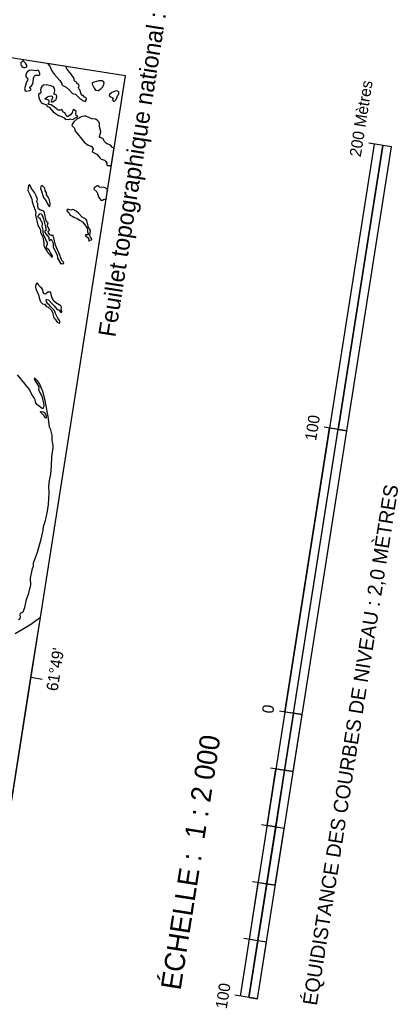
# Model space of a CAD drawing. Extents: x 282461 to 284471, y 5554090 to 5557646.
# Drawn here: x 283546.8 to 283678.4, y 5557113.5 to 5557457.3 of the extents above; entities that cross this region are included whole.
import ezdxf

# ---------------------------------------------------------------- set-up
doc = ezdxf.new("R2010")
doc.units = 0
doc.layers.add('Niveau 63', color=7, linetype='Continuous')

msp = doc.modelspace()

# ---------------------------------------------------------------- linework, layer by layer
at = {"layer": 'Niveau 63'}
msp.add_line((283550.64, 5557228.63), (283554.59, 5557228), dxfattribs=at)
for points in [[(283533.82, 5557121.7), (283583.55, 5557437.81), (283346.46, 5557475.1), (283296.74, 5557158.99)], [(283547.1, 5557441.84), (283547.25, 5557441.46), (283547.57, 5557440.98), (283548.09, 5557440.69), (283548.46, 5557440.72), (283548.9, 5557440.85), (283549.24, 5557441.11), (283549.26, 5557441.57), (283548.73, 5557442.25), (283547.94, 5557443.03), (283547.83, 5557443.06), (283547.17, 5557442.38)], [(283548.99, 5557432.53), (283550.27, 5557432.74), (283550.58, 5557432.97), (283550.61, 5557433.27), (283550.26, 5557433.53), (283550.3, 5557433.93), (283550.97, 5557434.46), (283551.37, 5557435.47), (283551.58, 5557436.98), (283551.75, 5557437.62), (283551.91, 5557437.8), (283552.39, 5557438.05), (283553.45, 5557438.03), (283553.77, 5557438.23), (283553.79, 5557438.8), (283553.54, 5557439.25), (283553.38, 5557439.58), (283552.96, 5557439.74), (283552.38, 5557439.56), (283550.8, 5557439.84), (283550.07, 5557439.69), (283549.33, 5557439.1), (283548.9, 5557438.33), (283548.81, 5557437.54), (283549.53, 5557436.63), (283549.46, 5557436.24), (283549.09, 5557435.79), (283548.44, 5557433.35), (283548.65, 5557432.66)], [(283562.94, 5557441.05), (283556.35, 5557442.09), (283557.22, 5557441.17), (283557.93, 5557439.56), (283558.66, 5557438.43), (283560.67, 5557436.16), (283561.33, 5557435.12), (283561.4, 5557434.76), (283561.74, 5557434.42), (283562.88, 5557433.92), (283564.05, 5557432.87), (283564.94, 5557431.82), (283565.41, 5557431.61), (283566.16, 5557431.48), (283567.83, 5557429.69), (283569.11, 5557428.98), (283569.46, 5557428.92), (283569.59, 5557428.96), (283569.95, 5557429.58), (283569.93, 5557429.95), (283569.64, 5557430.23), (283569.21, 5557430.37), (283568.86, 5557431.02), (283568.36, 5557431.03), (283568, 5557431.78), (283567.61, 5557432.93), (283567.24, 5557433.34), (283567.2, 5557433.79), (283567.39, 5557434.39), (283567.24, 5557434.78), (283567.1, 5557434.92), (283566.82, 5557434.97), (283566.41, 5557435.72), (283565.97, 5557435.88), (283565.7, 5557436.23), (283565.69, 5557436.84), (283564.62, 5557438.38), (283564.03, 5557439.07), (283563.06, 5557440.51)], [(283566.8, 5557423.52), (283566.94, 5557423.6), (283566.85, 5557423.85), (283566.37, 5557423.98), (283566.3, 5557424.7), (283566.34, 5557425.43), (283565.67, 5557425.99), (283565.48, 5557426.07), (283565.2, 5557425.86), (283564.94, 5557424.95), (283564.45, 5557424.28), (283563.62, 5557423.73), (283563.22, 5557423.73), (283562.87, 5557424.06), (283562.78, 5557424.5), (283562.45, 5557425), (283561.96, 5557425.13), (283561.66, 5557425.69), (283561.55, 5557425.99), (283561.37, 5557426.09), (283560.81, 5557425.85), (283560.19, 5557425.9), (283559.69, 5557426.21), (283559.44, 5557426.46), (283557.68, 5557427.75), (283556.79, 5557427.89), (283556.67, 5557428.03), (283556.93, 5557428.48), (283557.03, 5557429.03), (283556.82, 5557429.32), (283556.49, 5557429.5), (283555.55, 5557429.73), (283555.58, 5557429.89), (283556.4, 5557430.49), (283556.96, 5557430.7), (283557.86, 5557430.82), (283558.06, 5557430.6), (283558.11, 5557430.19), (283557.66, 5557429.07), (283557.79, 5557428.82), (283558.12, 5557428.76), (283559.33, 5557429.5), (283559.55, 5557429.93), (283559.62, 5557430.71), (283559.42, 5557431.17), (283558.7, 5557431.5), (283558.76, 5557431.78), (283558.88, 5557431.92), (283558.94, 5557432.78), (283558.84, 5557433.41), (283558.43, 5557433.97), (283557.52, 5557434.37), (283555.94, 5557434.66), (283554.99, 5557434.58), (283554.41, 5557434.09), (283554.08, 5557433.55), (283554, 5557432.71), (283554.13, 5557432.27), (283554.04, 5557431.95), (283553.26, 5557431.36), (283553.33, 5557430.06), (283554.06, 5557428.73), (283554.24, 5557428.54), (283554.79, 5557428.18), (283555.84, 5557427.86), (283556.41, 5557427.18), (283557.03, 5557426.97), (283558.42, 5557425.29), (283559.91, 5557424.3), (283560.2, 5557424.02), (283561.3, 5557423.71), (283562.24, 5557423.17), (283562.66, 5557422.67), (283563.13, 5557422.75), (283563.82, 5557422.63), (283564.31, 5557422.81), (283565.07, 5557422.59)], [(283574.23, 5557436.04), (283572.66, 5557435.67), (283571.97, 5557435.36), (283571.98, 5557434.93), (283572.62, 5557433.54), (283573.13, 5557432.88), (283573.98, 5557432.73), (283574.92, 5557433.28), (283575.64, 5557433.97), (283576.01, 5557434.76), (283576.07, 5557435.5), (283575.82, 5557435.86), (283575.42, 5557436.09)], [(283580.27, 5557429.6), (283580.91, 5557431.05), (283581.15, 5557431.44), (283581.19, 5557432.1), (283580.91, 5557432.53), (283580.44, 5557432.61), (283578.78, 5557432.01), (283577.95, 5557431.37), (283577.79, 5557430.95), (283578.02, 5557430.6), (283578.9, 5557430.33), (283579.18, 5557429.95), (283579, 5557429.33), (283579.33, 5557428.99), (283579.75, 5557429.06)], [(283578.59, 5557406.3), (283579.64, 5557413.01), (283579.47, 5557412.87), (283579.2, 5557412.8), (283579.01, 5557412.87), (283578.34, 5557413.75), (283577.33, 5557414.01), (283576.75, 5557414.35), (283576.16, 5557415.07), (283575.79, 5557415.95), (283575.65, 5557416.07), (283574.74, 5557416.32), (283574.46, 5557416.68), (283574.83, 5557417.88), (283574.91, 5557418.42), (283574.43, 5557420.15), (283574.43, 5557421.2), (283574.2, 5557421.84), (283573.69, 5557422.39), (283573.05, 5557422.8), (283571.8, 5557422.89), (283569.74, 5557423.74), (283569.27, 5557423.83), (283568.44, 5557423.62), (283567.66, 5557423.28), (283567.51, 5557423.21), (283566.6, 5557422.74), (283565.57, 5557421.87), (283565.09, 5557421.17), (283564.87, 5557420.57), (283565.75, 5557419.62), (283565.96, 5557418.79), (283569.28, 5557414.65), (283570.53, 5557413.71), (283571.54, 5557413.41), (283572.26, 5557412.51), (283572.25, 5557412.29), (283572, 5557411.97), (283571.98, 5557411.55), (283572.6, 5557411.01), (283573.51, 5557410.56), (283574.6, 5557409.25), (283575.12, 5557408.86), (283576.28, 5557408.44), (283576.47, 5557408.21), (283576.55, 5557408.19), (283576.99, 5557407.6), (283576.98, 5557406.89), (283577.11, 5557406.69), (283578.09, 5557406.62)], [(283660.49, 5557314.35), (283676.03, 5557413.13), (283673.04, 5557413.6), (283657.5, 5557314.82)], [(283556.88, 5557381.02), (283557.02, 5557380.58), (283557.14, 5557380.56), (283557.66, 5557380.99), (283558.42, 5557379.62), (283558.42, 5557378.77), (283558.35, 5557378.33), (283558.98, 5557377.1), (283559.04, 5557376.79), (283559.76, 5557375.56), (283559.88, 5557374.39), (283560.99, 5557372.4), (283561.42, 5557372.53), (283561.84, 5557372.47), (283562, 5557372.59), (283562.05, 5557372.86), (283561.55, 5557373.46), (283561.4, 5557373.56), (283560.65, 5557375.44), (283559.15, 5557378.87), (283558.63, 5557381.46), (283558.22, 5557382.42), (283557.9, 5557382.33), (283557.75, 5557382.24), (283557.29, 5557382.4), (283556.77, 5557383.17), (283556.58, 5557383.7), (283556.59, 5557383.78), (283557.08, 5557384.01), (283557.13, 5557384.22), (283556.35, 5557385.56), (283556.35, 5557386.05), (283556.57, 5557386.37), (283556.62, 5557386.68), (283556.54, 5557386.87), (283556.19, 5557386.92), (283555.89, 5557387.39), (283555.33, 5557390.13), (283555.08, 5557390.74), (283553.74, 5557391.27), (283553.3, 5557391.59), (283553.01, 5557392.39), (283553.05, 5557393.3), (283552.64, 5557393.96), (283552.89, 5557394.91), (283552.41, 5557396.13), (283551.89, 5557397.3), (283550.82, 5557398.59), (283550.35, 5557399.71), (283550.17, 5557399.95), (283550.02, 5557399.95), (283549.83, 5557399.72), (283549.62, 5557398.92), (283549.52, 5557397.92), (283550.26, 5557396.51), (283550.91, 5557394.89), (283551.11, 5557394.03), (283552.31, 5557390.44), (283552.24, 5557389.32), (283552.98, 5557385.87), (283553.97, 5557384.26), (283553.96, 5557383.32), (283554.75, 5557381.69), (283555.18, 5557379.69), (283555.18, 5557378.69), (283555.44, 5557378.04), (283556.16, 5557376.96), (283556.24, 5557376.66), (283558.02, 5557374.63), (283558.14, 5557375.22), (283557.45, 5557376.26), (283556.76, 5557377.5), (283556.4, 5557377.57), (283556.01, 5557378.2), (283556.04, 5557378.63), (283556.22, 5557378.89), (283556.4, 5557379.04), (283556.36, 5557379.58), (283555, 5557382.67), (283554.89, 5557383.46), (283554.94, 5557384.16), (283554.51, 5557385.52), (283554.62, 5557386.35), (283554.53, 5557386.92), (283554.16, 5557387.28), (283553.82, 5557388.2), (283553.35, 5557388.4), (283553.04, 5557388.83), (283553.3, 5557389.27), (283553.9, 5557389.9), (283554.19, 5557389.84), (283554.43, 5557389.56), (283554.95, 5557388.04), (283555.74, 5557385.28), (283555.88, 5557384.08), (283555.5, 5557383.9), (283555.47, 5557383.85), (283555.5, 5557383.35), (283556.86, 5557381.61)], [(283554.24, 5557398.06), (283555.04, 5557395.51), (283556.03, 5557394.06), (283556.56, 5557393.06), (283557.09, 5557392.29), (283557.23, 5557392.35), (283557.37, 5557393.18), (283557.14, 5557394.7), (283556.74, 5557395.34), (283556.66, 5557395.66), (283556.02, 5557396.55), (283556.09, 5557397.24), (283555.56, 5557397.82), (283555.43, 5557398.71), (283554.71, 5557399.55), (283554.44, 5557399.61), (283554.11, 5557399.31), (283554, 5557398.62)], [(283576.77, 5557394.71), (283577.31, 5557398.19), (283576.69, 5557398.76), (283576.49, 5557398.87), (283575.87, 5557399.07), (283574.58, 5557398.95), (283574.24, 5557399.28), (283573.85, 5557399.55), (283573.63, 5557399.59), (283572.59, 5557398.86), (283572.5, 5557398.39), (283573.51, 5557397.44), (283573.83, 5557396.95), (283574.26, 5557395.56), (283574.94, 5557394.62), (283575.5, 5557394.59), (283576.01, 5557394.9), (283576.36, 5557394.85), (283576.48, 5557394.86)], [(283570.8, 5557380.32), (283571.02, 5557380.43), (283571.06, 5557380.71), (283571.66, 5557380.75), (283571.82, 5557380.99), (283571.82, 5557381.09), (283571.31, 5557381.73), (283571.16, 5557382.21), (283571.3, 5557384.13), (283570.64, 5557385.06), (283570.03, 5557387.53), (283569.61, 5557388.09), (283568.43, 5557388.65), (283567.21, 5557390.01), (283566.32, 5557390.8), (283565.79, 5557391.03), (283565.71, 5557391.19), (283565.18, 5557391.28), (283564.51, 5557391.13), (283563.5, 5557391.39), (283563.1, 5557391.14), (283563.07, 5557390.94), (283563.36, 5557390.62), (283563.68, 5557390.37), (283563.83, 5557390.14), (283564.28, 5557389.39), (283565.22, 5557388.93), (283565.83, 5557388.52), (283566.59, 5557388.34), (283567.73, 5557387.52), (283568.54, 5557387.09), (283570.05, 5557385.05), (283570.22, 5557384.66), (283570.29, 5557384.34), (283570.3, 5557383.6), (283570.53, 5557383.04), (283570.52, 5557382.58), (283570.39, 5557382.49), (283569.69, 5557382.57), (283569.51, 5557382.4), (283569.76, 5557382.02), (283570.48, 5557381.54), (283570.64, 5557381.21)], [(283558, 5557360.51), (283557.62, 5557361.7), (283557.52, 5557362.57), (283556.98, 5557362.61), (283556.69, 5557362.74), (283556.2, 5557362.38), (283556, 5557362.07), (283555.68, 5557361.84), (283555.25, 5557361.96), (283554.94, 5557362.62), (283554.77, 5557363.43), (283554.59, 5557363.72), (283554.3, 5557364.14), (283553.94, 5557364.29), (283553.49, 5557364.73), (283553.01, 5557365.61), (283552.76, 5557365.78), (283552.39, 5557365.19), (283552.25, 5557364.36), (283552.33, 5557363.7), (283553.14, 5557361.85), (283553.38, 5557361.4), (283553.49, 5557360.66), (283553.86, 5557359.6), (283554.12, 5557359.14), (283554.69, 5557358.54), (283555.33, 5557358.41), (283556.07, 5557357.65), (283556.67, 5557357.4), (283557.7, 5557356.39), (283558.19, 5557355.62), (283558.47, 5557354.03), (283558.63, 5557353.64), (283559.04, 5557353.2), (283559.66, 5557352.23), (283560.4, 5557351.76), (283560.66, 5557351.93), (283560.65, 5557352.42), (283560.53, 5557352.71), (283560.01, 5557353.53), (283559.21, 5557355.16), (283558.82, 5557356.18), (283557.48, 5557357.6), (283556.96, 5557358.22), (283556.47, 5557358.57), (283556.1, 5557359.27), (283555.93, 5557359.93), (283556.21, 5557360.04), (283556.71, 5557359.87), (283558.15, 5557358.35), (283558.73, 5557357.87), (283559.72, 5557356.58), (283560.19, 5557356.41), (283560.51, 5557356.35), (283560.96, 5557355.58), (283561.08, 5557355.56), (283561.35, 5557355.69), (283561.3, 5557356.33), (283561.17, 5557356.66), (283561.3, 5557357.35), (283561, 5557357.8), (283559.33, 5557358.85), (283558.65, 5557359.45)], [(283554.17, 5557321.13), (283554.92, 5557321), (283555.39, 5557320.73), (283555.96, 5557319.63), (283555.96, 5557318.92), (283555.82, 5557318.74), (283555.57, 5557318.87), (283555.12, 5557319.66), (283554.74, 5557320), (283554.09, 5557320.74), (283554.02, 5557321.05)], [(283638.97, 5557216.55), (283654.52, 5557315.36), (283657.39, 5557314.91), (283641.85, 5557216.1)], [(283641.84, 5557195.81), (283644.98, 5557215.72), (283641.98, 5557216.19), (283638.85, 5557196.28)], [(283632.77, 5557177.13), (283635.86, 5557196.78), (283638.86, 5557196.31), (283635.77, 5557176.66)], [(283635.63, 5557156.3), (283638.74, 5557176.07), (283635.75, 5557176.54), (283632.64, 5557156.77)], [(283626.6, 5557137.48), (283629.71, 5557157.24), (283632.64, 5557156.78), (283629.53, 5557137.02)], [(283629.41, 5557116.78), (283632.52, 5557136.55), (283629.53, 5557137.02), (283626.42, 5557117.25)]]:
    msp.add_lwpolyline(points, close=True, dxfattribs=at)
for points in [[(283623.49, 5557117.72), (283670.11, 5557414.07)], [(283626.45, 5557117.25), (283673.07, 5557413.6)], [(283629.41, 5557116.78), (283676.03, 5557413.14)], [(283676.03, 5557413.14), (283668.13, 5557414.38)], [(283557.02, 5557380.58), (283557.14, 5557380.56), (283557.66, 5557380.99), (283558.42, 5557379.62), (283558.42, 5557378.77), (283558.35, 5557378.33), (283558.98, 5557377.1), (283559.04, 5557376.79), (283559.76, 5557375.56), (283559.88, 5557374.39), (283560.99, 5557372.4), (283561.42, 5557372.53), (283561.84, 5557372.47), (283562, 5557372.59), (283562.05, 5557372.86), (283561.55, 5557373.46), (283561.4, 5557373.56), (283560.65, 5557375.44), (283559.15, 5557378.87), (283558.63, 5557381.46), (283558.22, 5557382.42), (283557.9, 5557382.33), (283557.75, 5557382.24), (283557.29, 5557382.4), (283556.77, 5557383.17), (283556.58, 5557383.7), (283556.59, 5557383.78), (283557.08, 5557384.01), (283557.13, 5557384.22), (283556.35, 5557385.56), (283556.35, 5557386.05), (283556.57, 5557386.37), (283556.62, 5557386.68), (283556.54, 5557386.87), (283556.19, 5557386.92), (283555.89, 5557387.39), (283555.33, 5557390.13), (283555.08, 5557390.74), (283553.74, 5557391.27), (283553.3, 5557391.59), (283553.01, 5557392.39), (283553.05, 5557393.3), (283552.64, 5557393.96), (283552.89, 5557394.91), (283552.41, 5557396.13), (283551.89, 5557397.3), (283550.82, 5557398.59), (283550.35, 5557399.71), (283550.17, 5557399.95), (283550.02, 5557399.95), (283549.83, 5557399.72), (283549.62, 5557398.92), (283549.52, 5557397.92), (283550.26, 5557396.51), (283550.91, 5557394.89), (283551.11, 5557394.03), (283552.31, 5557390.44), (283552.24, 5557389.32), (283552.98, 5557385.87), (283553.97, 5557384.26), (283553.96, 5557383.32), (283554.75, 5557381.69), (283555.18, 5557379.69), (283555.18, 5557378.69), (283555.44, 5557378.04), (283556.16, 5557376.96), (283556.24, 5557376.66), (283558.02, 5557374.63), (283558.14, 5557375.22), (283557.45, 5557376.26), (283556.76, 5557377.5), (283556.4, 5557377.57), (283556.01, 5557378.2), (283556.04, 5557378.63), (283556.22, 5557378.89), (283556.4, 5557379.04), (283556.36, 5557379.58), (283555, 5557382.67), (283554.89, 5557383.46), (283554.94, 5557384.16), (283554.51, 5557385.52), (283554.62, 5557386.35), (283554.53, 5557386.92), (283554.16, 5557387.28), (283553.82, 5557388.2), (283553.35, 5557388.4), (283553.04, 5557388.83), (283553.3, 5557389.27), (283553.9, 5557389.9), (283554.19, 5557389.84), (283554.43, 5557389.56), (283554.95, 5557388.04), (283555.74, 5557385.28), (283555.88, 5557384.08), (283555.5, 5557383.9), (283555.47, 5557383.85), (283555.5, 5557383.35), (283556.86, 5557381.61), (283556.88, 5557381.02), (283557.02, 5557380.58)], [(283547.02, 5557250.88), (283547.91, 5557251.39), (283548.56, 5557252.9), (283549.06, 5557255.74), (283549.89, 5557257.84), (283550.55, 5557260.74), (283550.62, 5557261.56), (283550.5, 5557262.17), (283550.53, 5557263.14), (283551.21, 5557266.43), (283551.54, 5557267.24), (283551.57, 5557268.5), (283552.89, 5557272.1), (283554.24, 5557276.68), (283554.94, 5557279.85), (283554.99, 5557281.03), (283555.07, 5557281.45), (283555.69, 5557283.13), (283555.89, 5557284.27), (283556.33, 5557285.69), (283556.71, 5557288.68), (283556.93, 5557292.95), (283556.86, 5557294.95), (283557.08, 5557297.12), (283557.55, 5557299.3), (283557.77, 5557302.16), (283557.9, 5557305.35), (283558.38, 5557308.51), (283558.39, 5557309.27), (283558.03, 5557311.16), (283557.98, 5557312.86), (283557.51, 5557314.72), (283557.1, 5557315.59), (283557.03, 5557316.66), (283556.75, 5557318.66), (283555.61, 5557324.88), (283554.78, 5557328.07), (283554.31, 5557329.03), (283553.6, 5557330.86), (283552.88, 5557331.76), (283551.84, 5557332.74), (283551.81, 5557332.32), (283553.38, 5557329.62), (283553.32, 5557328.63), (283554.43, 5557326.39), (283555.04, 5557323.98), (283555.08, 5557323.06), (283554.91, 5557322.13), (283554.52, 5557322.11), (283552.74, 5557323.52), (283552.33, 5557324.04), (283552.06, 5557325.17), (283551.81, 5557325.82), (283550.97, 5557326.97), (283550.12, 5557328.7), (283548.68, 5557330.54), (283545.97, 5557333.79)], [(283546.29, 5557248.79), (283546.89, 5557249.07), (283547.01, 5557249.62), (283546.92, 5557250.26), (283547.02, 5557250.88), (283547.91, 5557251.39), (283548.56, 5557252.9), (283549.06, 5557255.74), (283549.89, 5557257.84), (283550.55, 5557260.74), (283550.62, 5557261.56), (283550.5, 5557262.17), (283550.53, 5557263.14), (283551.21, 5557266.43), (283551.54, 5557267.24), (283551.57, 5557268.5), (283552.89, 5557272.1), (283554.24, 5557276.68), (283554.94, 5557279.85), (283554.99, 5557281.03), (283555.07, 5557281.45), (283555.69, 5557283.13), (283555.89, 5557284.27), (283556.33, 5557285.69), (283556.71, 5557288.68), (283556.93, 5557292.95), (283556.86, 5557294.95), (283557.08, 5557297.12), (283557.55, 5557299.3), (283557.77, 5557302.16), (283557.9, 5557305.35), (283558.38, 5557308.51), (283558.39, 5557309.27), (283558.03, 5557311.16), (283557.98, 5557312.86), (283557.51, 5557314.72), (283557.1, 5557315.59), (283557.03, 5557316.66), (283556.75, 5557318.66), (283555.61, 5557324.88), (283554.78, 5557328.07), (283554.31, 5557329.03), (283553.6, 5557330.86), (283552.88, 5557331.76), (283551.84, 5557332.74), (283551.81, 5557332.32), (283553.38, 5557329.62), (283553.32, 5557328.63), (283554.43, 5557326.39), (283555.04, 5557323.98), (283555.08, 5557323.06), (283554.91, 5557322.13), (283554.52, 5557322.11), (283552.74, 5557323.52), (283552.33, 5557324.04), (283552.06, 5557325.17), (283551.81, 5557325.82), (283550.97, 5557326.97), (283550.12, 5557328.7), (283548.68, 5557330.54), (283545.97, 5557333.79)], [(283660.49, 5557314.35), (283652.59, 5557315.6)], [(283533.82, 5557121.7), (283550.64, 5557228.62), (283553.91, 5557249.46), (283550.22, 5557246.72), (283545.12, 5557243.74)], [(283644.95, 5557215.57), (283637.05, 5557216.81)], [(283641.84, 5557195.81), (283633.94, 5557197.05)], [(283638.74, 5557176.05), (283630.83, 5557177.3)], [(283635.63, 5557156.3), (283627.73, 5557157.54)], [(283632.52, 5557136.54), (283624.62, 5557137.78)], [(283629.41, 5557116.78), (283621.51, 5557118.03)]]:
    msp.add_lwpolyline(points, dxfattribs=at)

# ---------------------------------------------------------------- texts
for s, height, p in [('Feuillet topographique national : 12K04', 6, (283579.93, 5557346.71)), ('200 Mètres', 4, (283665.33, 5557409.44)), ('100', 4, (283649.8, 5557310.7)), ('ÉQUIDISTANCE DES COURBES DE NIVEAU : 2,0 MÈTRES', 5, (283650.04, 5557114.27)), ("61°49'", 4, (283559.87, 5557223.64)), ('0', 4, (283634.87, 5557215.82)), ('ÉCHELLE :  1 : 2 000', 7, (283602.67, 5557119.56)), ('100', 4, (283618.72, 5557113.13))]:
    msp.add_text(s, height=height, rotation=81.0598, dxfattribs=at).set_placement(p)

doc.saveas('drawing.dxf')
